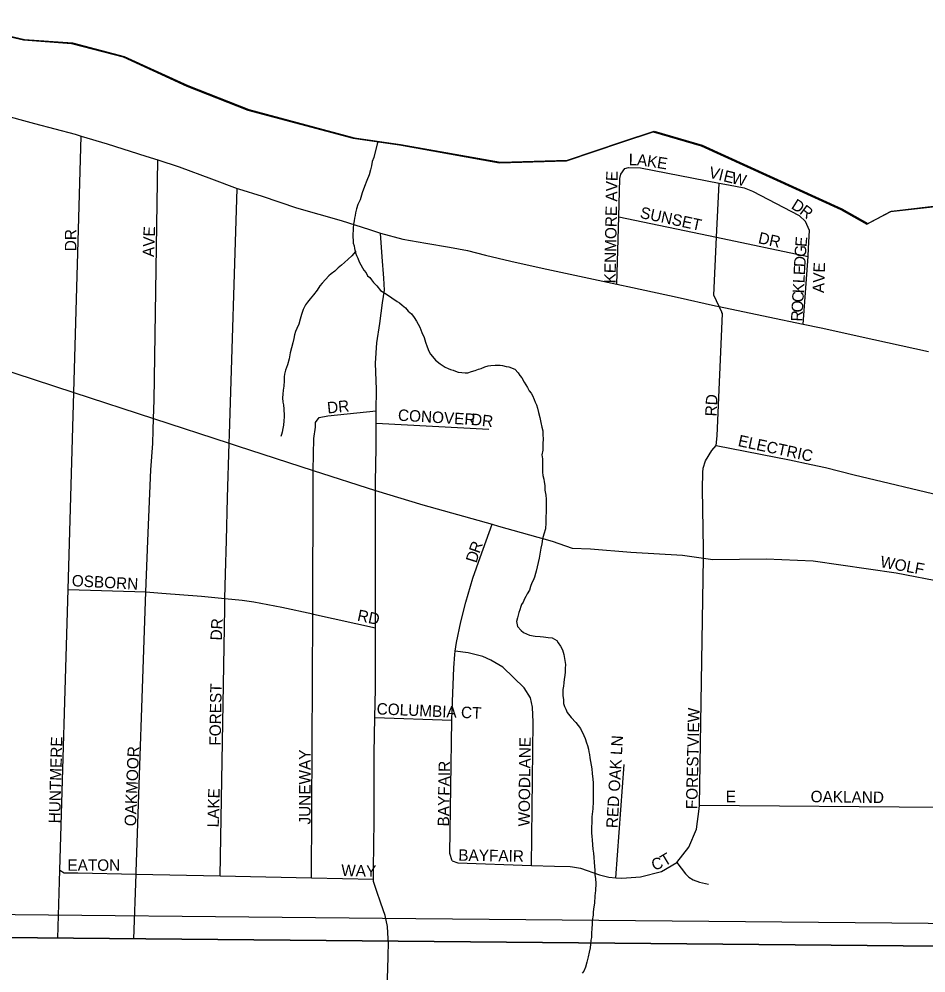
# Model space of a CAD drawing. Extents: x 2010165 to 2382125, y 1060529 to 1407316.
# Drawn here: x 2131007 to 2134959, y 1267100 to 1271258 of the extents above; entities that cross this region are included whole.
import ezdxf

# ---------------------------------------------------------------- set-up
doc = ezdxf.new("R2010")
doc.units = 0
for name, color, linetype in [('GM_X_City_Street', 7, 'Continuous'), ('GM_X_City_Street_Text', 7, 'Continuous'), ('GM_X_Corporation', 7, 'Continuous'), ('GM_X_County', 7, 'Continuous'), ('GM_X_Major_Lake', 7, 'Continuous'), ('GM_X_Major_River', 7, 'Continuous'), ('GM_X_Minor_River', 7, 'Continuous'), ('GM_X_Rail_Line', 7, 'Continuous'), ('GM_X_State_Route', 7, 'Continuous'), ('GM_X_US_Route', 7, 'Continuous')]:
    doc.layers.add(name, color=color, linetype=linetype)

msp = doc.modelspace()

# ---------------------------------------------------------------- linework, layer by layer
at = {"layer": 'GM_X_City_Street'}
for points in [[(2131176.1, 1267251.8), (2131185.3, 1267547.3), (2131220.8, 1268771.5), (2131245.9, 1269629.5), (2131278.5, 1270748)], [(2131507.3, 1267248.7), (2131517.7, 1267530.7), (2131518.1, 1267540.7), (2131560.3, 1268760.9), (2131568, 1268983.8), (2131581, 1269293), (2131589.8, 1269407.5), (2131591.3, 1269465.7), (2131593.1, 1269516.2), (2131596, 1269596.1), (2131611.7, 1270643.6)], [(2133612.8, 1270102.5), (2133620.7, 1270396), (2133625.2, 1270562.2), (2133629, 1270582.3), (2133646.8, 1270606.5)], [(2133646.8, 1270606.5), (2133662.8, 1270610.7), (2133714.9, 1270609.3), (2134057.6, 1270542.9), (2134098.5, 1270535), (2134166.8, 1270521.6), (2134203, 1270508), (2134406.6, 1270401.7), (2134434.9, 1270375.9)], [(2131883, 1267523.1), (2131903.6, 1268690.4), (2131904.4, 1268731.6), (2131906.2, 1268838.9), (2131910.8, 1268985.4), (2131914.9, 1269170.1), (2131922.9, 1269408.6), (2131924.2, 1269447), (2131958.1, 1270519.8)], [(2134070, 1269979.4), (2134069.8, 1269979.6), (2134058.4, 1270004.3), (2134035.1, 1270054.8), (2134046.7, 1270306.8), (2134057.6, 1270542.9)], [(2133620.7, 1270396), (2134046.7, 1270306.8), (2134445.5, 1270223.4)], [(2134424.7, 1269927.8), (2134445.5, 1270223.4), (2134448.1, 1270259.7), (2134451.3, 1270336), (2134434.9, 1270375.9)], [(2133970.9, 1267814.7), (2133970.9, 1267815.2), (2133972.9, 1267830.9), (2133989.3, 1268908.1), (2133989.9, 1268946.7), (2133985.3, 1269209.5), (2133986.6, 1269281.7), (2133988.4, 1269299.9), (2133998.2, 1269332), (2134025.8, 1269376.5), (2134045.6, 1269398.7), (2134049.2, 1269440.9), (2134072, 1269974.9), (2134070, 1269979.4)], [(2130899.1, 1269742.7), (2131245.9, 1269629.5), (2131593.1, 1269516.2), (2131922.9, 1269408.6), (2131957.8, 1269397.2), (2132289.5, 1269290.6), (2132560.8, 1269203.4), (2132766.3, 1269139.6), (2133069, 1269055.4), (2133096.6, 1269047.7), (2133330.7, 1268981.8), (2133416.8, 1268951.9), (2133496.8, 1268948), (2133672.9, 1268934.1), (2133899, 1268920.3), (2133989.3, 1268908.1), (2134031.1, 1268902.4), (2134263.2, 1268904.7), (2134467.3, 1268896.9), (2134829.5, 1268843.2), (2135039.7, 1268803.2)], [(2132282.1, 1267514.8), (2132286.7, 1268665.2), (2132289, 1269248.2), (2132289.5, 1269290.6), (2132291.2, 1269428.8), (2132298.8, 1269479), (2132298.6, 1269499.1), (2132314.4, 1269521.3), (2132352.4, 1269527.7), (2132563.3, 1269550)], [(2132562.8, 1269495.9), (2133054.6, 1269470.8)], [(2134045.6, 1269398.7), (2134365, 1269335.8), (2134459.4, 1269316.8), (2134521.6, 1269303.3), (2134646.3, 1269270.5), (2135048.2, 1269175.7), (2135094.4, 1269164.8), (2136098.6, 1268965.8)], [(2132894.8, 1267589), (2132884.4, 1267621), (2132893.6, 1268201), (2132894.3, 1268245.1), (2132902.5, 1268429.8), (2132906, 1268488), (2132908, 1268502.4), (2132913.5, 1268540.3), (2132932.6, 1268630.8), (2132953.8, 1268715.3), (2132984.8, 1268819.9), (2133016, 1268910.6), (2133069, 1269055.4)], [(2131220.8, 1268771.5), (2131560.3, 1268760.9), (2131629.2, 1268755.8), (2131802.9, 1268741.5), (2131904.4, 1268731.6), (2131979.4, 1268724.2), (2132029.7, 1268717.7), (2132152.2, 1268694.9), (2132286.7, 1268665.2), (2132290.8, 1268664.3), (2132560.7, 1268603.7)], [(2133239.6, 1267568.8), (2133247.7, 1268192.6), (2133245, 1268258.8), (2133236.6, 1268298.8), (2133208.1, 1268342.7), (2133115, 1268432), (2133062.6, 1268463.6), (2133028.3, 1268479.3), (2132964, 1268494.7), (2132908, 1268502.4)], [(2132557.9, 1268213.6), (2132893.6, 1268201)], [(2133607.7, 1267514.9), (2133644.4, 1268008.1)], [(2133873.1, 1267581.1), (2133926.6, 1267647.8), (2133959.9, 1267726.4), (2133970.9, 1267814.7)], [(2133972.9, 1267830.9), (2135017.5, 1267822.4), (2136066.9, 1267813.9), (2137388.5, 1267803.1), (2137850.8, 1267799.3)], [(2132894.8, 1267589), (2132919, 1267579.2), (2133239.6, 1267568.8), (2133340.1, 1267565.5), (2133408.2, 1267564.2), (2133418.5, 1267562.6), (2133419.5, 1267562.4)], [(2133419.5, 1267562.4), (2133454.4, 1267556.7), (2133536.9, 1267527.4), (2133577.1, 1267517.8), (2133607.7, 1267514.9), (2133633.3, 1267512.4), (2133715.4, 1267519.2), (2133807.3, 1267542.2), (2133873.1, 1267581.1)], [(2133873.1, 1267581.1), (2133910.8, 1267531.3), (2133925.2, 1267517.6), (2133944.4, 1267505.8), (2133972.1, 1267495.8), (2134011.5, 1267487.4)], [(2131185.3, 1267547.3), (2131203.4, 1267535.4), (2131263.6, 1267536), (2131517.7, 1267530.7), (2131883, 1267523.1), (2132282.1, 1267514.8), (2132552.4, 1267509.2)]]:
    msp.add_lwpolyline(points, dxfattribs=at)
at = {"layer": 'GM_X_Corporation'}
for points in [[(2130647.4, 1271255.2), (2131027.1, 1271166.8), (2131235.8, 1271151.7), (2131460.9, 1271092.6), (2131738.4, 1270965.5), (2132003.7, 1270860.4), (2132463.8, 1270738.2), (2132664.7, 1270709.1), (2133100.5, 1270630.9), (2133393.4, 1270640.4), (2133633.9, 1270721.8), (2133770.1, 1270766.6), (2133979.1, 1270705.4), (2134588.4, 1270427.4), (2134701.1, 1270363.7), (2134805.2, 1270418.4), (2134987.7, 1270439.4)], [(2113929.8, 1250070.4), (2113971.4, 1267404), (2121968.1, 1267337), (2140205.4, 1267168.3), (2140069, 1257837), (2140063.6, 1257468.8), (2140046.9, 1256760.6)], [(2140205.4, 1267168.3), (2121968.1, 1267337)]]:
    msp.add_lwpolyline(points, dxfattribs=at)
at = {"layer": 'GM_X_County'}
msp.add_lwpolyline([(2130647.4, 1271255.2), (2131027.1, 1271166.8), (2131235.8, 1271151.7), (2131460.9, 1271092.6), (2131738.4, 1270965.5), (2132003.7, 1270860.4), (2132463.8, 1270738.2), (2132664.7, 1270709.1), (2133100.5, 1270630.9), (2133393.4, 1270640.4), (2133633.9, 1270721.8), (2133770.1, 1270766.6), (2133979.1, 1270705.4), (2134588.4, 1270427.4), (2134701.1, 1270363.7), (2134805.2, 1270418.4), (2134987.7, 1270439.4)], dxfattribs=at)
at = {"layer": 'GM_X_Major_Lake'}
msp.add_lwpolyline([(2130651.6, 1271257.8), (2131031.3, 1271169.3), (2131240.1, 1271154.3), (2131465.1, 1271095.1), (2131742.6, 1270968.1), (2132008, 1270863), (2132468.1, 1270740.8), (2132668.9, 1270711.7), (2133104.7, 1270633.5), (2133397.7, 1270642.9), (2133638.1, 1270724.3), (2133774.4, 1270769.1), (2133983.4, 1270707.9), (2134592.7, 1270430), (2134705.3, 1270366.3), (2134809.4, 1270421), (2134992, 1270441.9)], dxfattribs=at)
msp.add_lwpolyline([(2130651.6, 1271257.8), (2131031.3, 1271169.3), (2131240.1, 1271154.3), (2131465.1, 1271095.1), (2131742.6, 1270968.1), (2132008, 1270863), (2132468.1, 1270740.8), (2132668.9, 1270711.7), (2133104.7, 1270633.5), (2133397.7, 1270642.9), (2133638.1, 1270724.3), (2133774.4, 1270769.1), (2133983.4, 1270707.9), (2134592.7, 1270430), (2134705.3, 1270366.3), (2134809.4, 1270421), (2134992, 1270441.9)], dxfattribs=at)
at = {"layer": 'GM_X_Major_River'}
msp.add_lwpolyline([(2130651.6, 1271257.8), (2131031.3, 1271169.3), (2131240.1, 1271154.3), (2131465.1, 1271095.1), (2131742.6, 1270968.1), (2132008, 1270863), (2132468.1, 1270740.8), (2132668.9, 1270711.7), (2133104.7, 1270633.5), (2133397.7, 1270642.9), (2133638.1, 1270724.3), (2133774.4, 1270769.1), (2133983.4, 1270707.9), (2134592.7, 1270430), (2134705.3, 1270366.3), (2134809.4, 1270421), (2134992, 1270441.9)], dxfattribs=at)
at = {"layer": 'GM_X_Minor_River'}
for points in [[(2132570, 1270726), (2132552.6, 1270654.8), (2132546.6, 1270636.8), (2132542.7, 1270618.7), (2132538.7, 1270600.6), (2132532.8, 1270578.5), (2132522.8, 1270554.4), (2132512.9, 1270528.3), (2132503, 1270500.2), (2132493, 1270470.1), (2132483.1, 1270450), (2132477.1, 1270429.9), (2132473.1, 1270413.8), (2132471.2, 1270401.8), (2132469.2, 1270389.7), (2132467.3, 1270377.7), (2132465.3, 1270363.6), (2132463.4, 1270345.6), (2132463.4, 1270335.5), (2132461.4, 1270321.5), (2132461.5, 1270309.4), (2132463.5, 1270291.4), (2132463.6, 1270281.3), (2132467.6, 1270269.3), (2132469.7, 1270257.3), (2132473.8, 1270239.2), (2132477.8, 1270227.2), (2132483.9, 1270215.2), (2132489.9, 1270199.2), (2132496, 1270187.1), (2132504.1, 1270173.1), (2132510.1, 1270163.1), (2132520.2, 1270151.1), (2132526.3, 1270139.1), (2132536.3, 1270131.1), (2132542.4, 1270121.1), (2132552.5, 1270109.1), (2132566.6, 1270095.1), (2132582.7, 1270075.1), (2132608.8, 1270059.1), (2132655.1, 1270027.1), (2132665.1, 1270021.1), (2132677.2, 1270011.1), (2132691.3, 1269999.1), (2132703.4, 1269985.1), (2132717.5, 1269973.1), (2132729.6, 1269957.1), (2132739.7, 1269941.1), (2132753.8, 1269915.1), (2132761.9, 1269891), (2132772, 1269869), (2132778.1, 1269848.9), (2132786.2, 1269828.9), (2132792.3, 1269810.8), (2132800.4, 1269796.8), (2132808.4, 1269786.8), (2132822.5, 1269770.8), (2132842.6, 1269754.8), (2132854.7, 1269746.8), (2132864.8, 1269740.9), (2132876.8, 1269734.9), (2132886.9, 1269730.9), (2132898.9, 1269726.9), (2132909, 1269722.9), (2132921, 1269719), (2132937.1, 1269717), (2132951.2, 1269715), (2132963.2, 1269715.1), (2132979.2, 1269721.1), (2132995.3, 1269725.2), (2133009.3, 1269731.3), (2133021.3, 1269735.3), (2133037.3, 1269741.4), (2133051.4, 1269745.5), (2133063.4, 1269747.5), (2133081.5, 1269749.6), (2133093.5, 1269749.6), (2133103.5, 1269749.6), (2133113.6, 1269747.7), (2133129.7, 1269743.7), (2133141.7, 1269741.7), (2133167.8, 1269731.8), (2133181.9, 1269715.8), (2133190, 1269703.8), (2133198.1, 1269693.8), (2133208.1, 1269675.7), (2133216.2, 1269663.7), (2133222.3, 1269651.7), (2133230.3, 1269637.7), (2133238.4, 1269627.7), (2133244.5, 1269617.6), (2133252.6, 1269599.6), (2133256.6, 1269587.6), (2133262.7, 1269575.6), (2133266.7, 1269561.5), (2133270.8, 1269543.5), (2133276.9, 1269521.4)], [(2132470.7, 1270252.6), (2132473.7, 1270245.3), (2132457.7, 1270225.1), (2132441.7, 1270211.1), (2132425.7, 1270197), (2132411.7, 1270184.9), (2132397.7, 1270172.8), (2132383.7, 1270158.7), (2132367.7, 1270146.6), (2132357.7, 1270138.6), (2132327.7, 1270106.3), (2132317.7, 1270094.3), (2132305.7, 1270076.2), (2132289.8, 1270056.1), (2132275.8, 1270038), (2132263.8, 1270023.9), (2132255.8, 1270011.8), (2132245.8, 1269991.7), (2132237.9, 1269969.6), (2132231.9, 1269949.5), (2132226, 1269927.4), (2132218, 1269909.4), (2132212, 1269895.3), (2132208.1, 1269881.2), (2132204.1, 1269865.2), (2132200.2, 1269847.1), (2132194.2, 1269825), (2132188.3, 1269802.9), (2132184.4, 1269776.8), (2132176.4, 1269750.7), (2132168.5, 1269726.6), (2132164.5, 1269710.5), (2132162.6, 1269698.5), (2132162.6, 1269680.4), (2132160.7, 1269658.3), (2132158.8, 1269640.3), (2132156.8, 1269622.2), (2132154.9, 1269606.2), (2132156.9, 1269588.1), (2132159, 1269576.1), (2132161, 1269558), (2132161.1, 1269548), (2132163.1, 1269538), (2132163.2, 1269523.9), (2132161.2, 1269505.9), (2132159.3, 1269487.8), (2132157.3, 1269473.7), (2132153.4, 1269457.7), (2132151.4, 1269447.6), (2132147.4, 1269437.6)], [(2133276.9, 1269521.4), (2133281, 1269499.4), (2133285.1, 1269479.3), (2133289.1, 1269463.3), (2133289.2, 1269447.2), (2133291.3, 1269427.2), (2133289.3, 1269407.1), (2133289.4, 1269379), (2133285.5, 1269358.9), (2133287.6, 1269340.9), (2133287.6, 1269322.8), (2133287.7, 1269300.8), (2133287.8, 1269282.7), (2133289.8, 1269268.7), (2133293.9, 1269252.6), (2133295.9, 1269240.6), (2133298, 1269224.5), (2133298.1, 1269204.5), (2133302.1, 1269182.4), (2133304.2, 1269164.3), (2133304.3, 1269138.3), (2133304.4, 1269110.2), (2133302.5, 1269086.1), (2133302.6, 1269062), (2133300.7, 1269035.9), (2133294.7, 1269011.8), (2133288.8, 1268991.8), (2133284.8, 1268969.7), (2133280.9, 1268951.6), (2133276.9, 1268925.5), (2133273, 1268907.4), (2133261.1, 1268851.2), (2133257.2, 1268841.1), (2133253.2, 1268825.1), (2133247.2, 1268811), (2133241.3, 1268801), (2133235.3, 1268784.9), (2133231.3, 1268768.8), (2133221.3, 1268752.8), (2133215.4, 1268740.7), (2133209.4, 1268730.6), (2133203.4, 1268716.6), (2133197.4, 1268706.5), (2133193.4, 1268696.5), (2133189.5, 1268682.4), (2133185.5, 1268670.4), (2133179.6, 1268648.3), (2133175.6, 1268632.2), (2133179.7, 1268610.1), (2133195.8, 1268592.1), (2133205.9, 1268584.1), (2133232, 1268572.2), (2133256.1, 1268568.2), (2133278.2, 1268566.3), (2133292.2, 1268564.3), (2133312.3, 1268562.4), (2133330.4, 1268560.5), (2133350.5, 1268548.5), (2133356.5, 1268538.5), (2133366.6, 1268524.5), (2133374.7, 1268508.4), (2133380.8, 1268488.4), (2133389, 1268444.3), (2133387, 1268426.2), (2133387.1, 1268412.2), (2133385.1, 1268396.1), (2133383.2, 1268380), (2133381.2, 1268364), (2133379.3, 1268349.9), (2133377.3, 1268335.9), (2133377.3, 1268323.8), (2133377.4, 1268309.8), (2133379.5, 1268289.7), (2133379.5, 1268273.7), (2133383.6, 1268261.7), (2133389.6, 1268249.6), (2133395.7, 1268235.6), (2133413.8, 1268213.6), (2133434, 1268191.6), (2133454.1, 1268165.6), (2133468.3, 1268135.5), (2133474.4, 1268121.5), (2133480.4, 1268103.4), (2133484.5, 1268091.4), (2133488.6, 1268075.4), (2133490.6, 1268063.3), (2133492.7, 1268051.3), (2133494.7, 1268037.3), (2133496.8, 1268021.2), (2133500.9, 1268005.2), (2133502.9, 1267989.1), (2133505, 1267969.1), (2133507.1, 1267945), (2133509.1, 1267929), (2133509.2, 1267898.9), (2133509.3, 1267872.8), (2133509.4, 1267846.7), (2133507.5, 1267814.6), (2133503.6, 1267780.5), (2133503.7, 1267754.4), (2133501.8, 1267736.3)], [(2133501.8, 1267736.3), (2133501.8, 1267726.3), (2133501.9, 1267710.2), (2133503.9, 1267694.2), (2133504, 1267680.1), (2133506.1, 1267658.1), (2133508.1, 1267640), (2133510.2, 1267622), (2133514.4, 1267563.8), (2133516.5, 1267547.7), (2133516.5, 1267527.7), (2133518.6, 1267511.6), (2133520.7, 1267489.6), (2133518.8, 1267459.4), (2133516.9, 1267435.4), (2133515, 1267403.3), (2133511, 1267379.2), (2133509.1, 1267363.1), (2133509.1, 1267351.1), (2133505.2, 1267329), (2133505.2, 1267312.9), (2133503.3, 1267292.9), (2133501.4, 1267272.8), (2133501.4, 1267254.7), (2133499.5, 1267242.7), (2133497.5, 1267224.6), (2133495.6, 1267208.6), (2133491.6, 1267190.5), (2133487.7, 1267170.4), (2133481.7, 1267146.3), (2133475.8, 1267124.2), (2133467.8, 1267108.1), (2133461.8, 1267098.1)]]:
    msp.add_lwpolyline(points, dxfattribs=at)
at = {"layer": 'GM_X_Rail_Line'}
msp.add_lwpolyline([(2113972.9, 1267502.1), (2117240.2, 1267485.7), (2117936.8, 1267482.1), (2118637, 1267476.4), (2119207.2, 1267469.2), (2120788.3, 1267454.9), (2122004.3, 1267442.8), (2123412.6, 1267429.2), (2125388.1, 1267409.2), (2126127.6, 1267400.6), (2127231.4, 1267389.9), (2130406.6, 1267359.9), (2132736.5, 1267337.1), (2134810.6, 1267317.8), (2139871.2, 1267271.3), (2143552.9, 1267237)], dxfattribs=at)
at = {"layer": 'GM_X_State_Route'}
for points in [[(2132616.4, 1267239.6), (2132615.8, 1267248.9), (2132612.5, 1267302.4), (2132602.5, 1267350.5), (2132584.4, 1267404.6), (2132564.4, 1267458.7), (2132552.4, 1267498.8), (2132552.4, 1267509.2), (2132552.4, 1267552.9), (2132554.5, 1267763.4), (2132554.5, 1268058), (2132557.9, 1268213.6), (2132560.6, 1268338.6), (2132560.7, 1268603.7), (2132560.7, 1268677.4), (2132560.7, 1269002.1), (2132560.8, 1269203.4), (2132560.8, 1269240.6), (2132562.8, 1269389), (2132562.8, 1269495.9), (2132562.9, 1269521.2), (2132563.3, 1269550), (2132564.9, 1269643.5), (2132560.9, 1269757.8), (2132566.9, 1269846), (2132578.9, 1269930.1), (2132591, 1270020.3), (2132599, 1270076.5), (2132597, 1270128.6), (2132589, 1270220.8), (2132583, 1270325)], [(2132607.1, 1266225.1), (2132614.2, 1266609.3), (2132612.3, 1266656.9), (2132608.4, 1266931.6), (2132616.4, 1267168.1), (2132616.5, 1267238.2), (2132616.4, 1267239.6)]]:
    msp.add_lwpolyline(points, dxfattribs=at)
at = {"layer": 'GM_X_US_Route'}
for points in [[(2130919.1, 1270844.6), (2131074.7, 1270802.5), (2131251, 1270756.3), (2131278.5, 1270748), (2131391.1, 1270714.2), (2131559.4, 1270660), (2131611.7, 1270643.6), (2131705.6, 1270613.9), (2131845.9, 1270561.7), (2131958.1, 1270519.8), (2131964.1, 1270517.6), (2132066.2, 1270485.5), (2132216.5, 1270435.4), (2132410.8, 1270379.2), (2132533.8, 1270340.5), (2132583, 1270325)], [(2132583, 1270325), (2132679.2, 1270298.9), (2132779.4, 1270280.9), (2132883.5, 1270262.8), (2132961.6, 1270248.7), (2133039.8, 1270228.7), (2133149.9, 1270202.6), (2133286.2, 1270172.5), (2133490.5, 1270128.3), (2133612.8, 1270102.5), (2133680.8, 1270088.2), (2133875.1, 1270046), (2134041.4, 1270007.9), (2134058.4, 1270004.3), (2134271.7, 1269959.8), (2134424.7, 1269927.8), (2134502.1, 1269911.6), (2134732.5, 1269861.4), (2134970.9, 1269809.2)]]:
    msp.add_lwpolyline(points, dxfattribs=at)

# ---------------------------------------------------------------- texts
at = {"layer": 'GM_X_City_Street_Text'}
for s, rotation, p in [('L', 359.4262, (2133664.2, 1270620.5)), ('A', 354.3079, (2133698.2, 1270620.2)), ('K', 351.0461, (2133741.2, 1270615.9)), ('E', 350.9194, (2133784.7, 1270609.1)), ('KENMORE AVE', 88.8648, (2133606.5, 1270105.2)), ('V', 346.0486, (2134009.6, 1270567.5)), ('I', 346.0092, (2134052.2, 1270556.9)), ('E', 346.049, (2134073.6, 1270551.5)), ('W', 346.0412, (2134107.8, 1270543.1)), ('D', 328.0016, (2134368.5, 1270434.5)), ('SUNSET', 347.827, (2133710.3, 1270391.5)), ('R', 323.1228, (2134404.9, 1270411.8)), ('AVE', 88.0261, (2131595.7, 1270219.8)), ('DR', 90, (2131256.9, 1270245.9)), ('DR', 347.4776, (2134225.2, 1270281.5)), ('E', 85.1592, (2134438.7, 1270263.1)), ('G', 86.4455, (2134436, 1270219.5)), ('D', 86.8685, (2134433.6, 1270175.6)), ('E', 86.8605, (2134431.6, 1270140.5)), ('AVE', 88.0223, (2134515.3, 1270062.9)), ('L', 86.8605, (2134429.7, 1270105.3)), ('K', 86.8515, (2134427.3, 1270061.4)), ('C', 86.8538, (2134425.1, 1270021.9)), ('O', 86.857, (2134422.7, 1269978)), ('R', 86.8538, (2134420.5, 1269938.4)), ('DR', 5.7073, (2132352.2, 1269538.1)), ('RD', 86.9833, (2134046.5, 1269524.8)), ('CONOVER', 356.582, (2132657.3, 1269507.3)), ('DR', 353.6638, (2132974.5, 1269489.6)), ('ELECTRIC', 347.8452, (2134137.1, 1269397.1)), ('R', 70.4589, (2133013.2, 1268925.5)), ('D', 72.6329, (2133000.2, 1268884)), ('WOLF', 349.5626, (2134757.2, 1268869.2)), ('OSBORN', 356.9352, (2131236, 1268785.7)), ('RD', 348.1171, (2132478.3, 1268635.9)), ('DR', 86.989, (2131890.5, 1268548)), ('FOREST', 89.0765, (2131886.1, 1268090.1)), ('COLUMBIA CT', 357.5903, (2132564.7, 1268226.9)), ('FORESTVIEW', 88.7134, (2133962.9, 1267812.9)), ('HUNTMERE', 88.5115, (2131186.5, 1267751.3)), ('WOODLANE', 89.2842, (2133232.5, 1267738)), ('RED OAK LN', 86.5532, (2133615.3, 1267729.7)), ('OAKMOOR', 87.6154, (2131516.5, 1267738.3)), ('JUNEWAY', 90, (2132277.7, 1267746.7)), ('BAYFAIR', 89.0613, (2132881.1, 1267738)), ('LAKE', 88.4498, (2131877.3, 1267733.7)), ('E', 0, (2134086.7, 1267844.1)), ('OAKLAND', 359.2724, (2134456.4, 1267844.1)), ('BAYFAIR', 359.0765, (2132920.9, 1267588.9)), ('C', 19.3067, (2133773.2, 1267545)), ('T', 30.7474, (2133820.4, 1267562.7)), ('EATON', 0, (2131217.9, 1267544.9)), ('WAY', 358.211, (2132410.6, 1267522.9))]:
    msp.add_text(s, height=50, rotation=rotation, dxfattribs=at).set_placement(p)

doc.saveas('drawing.dxf')
